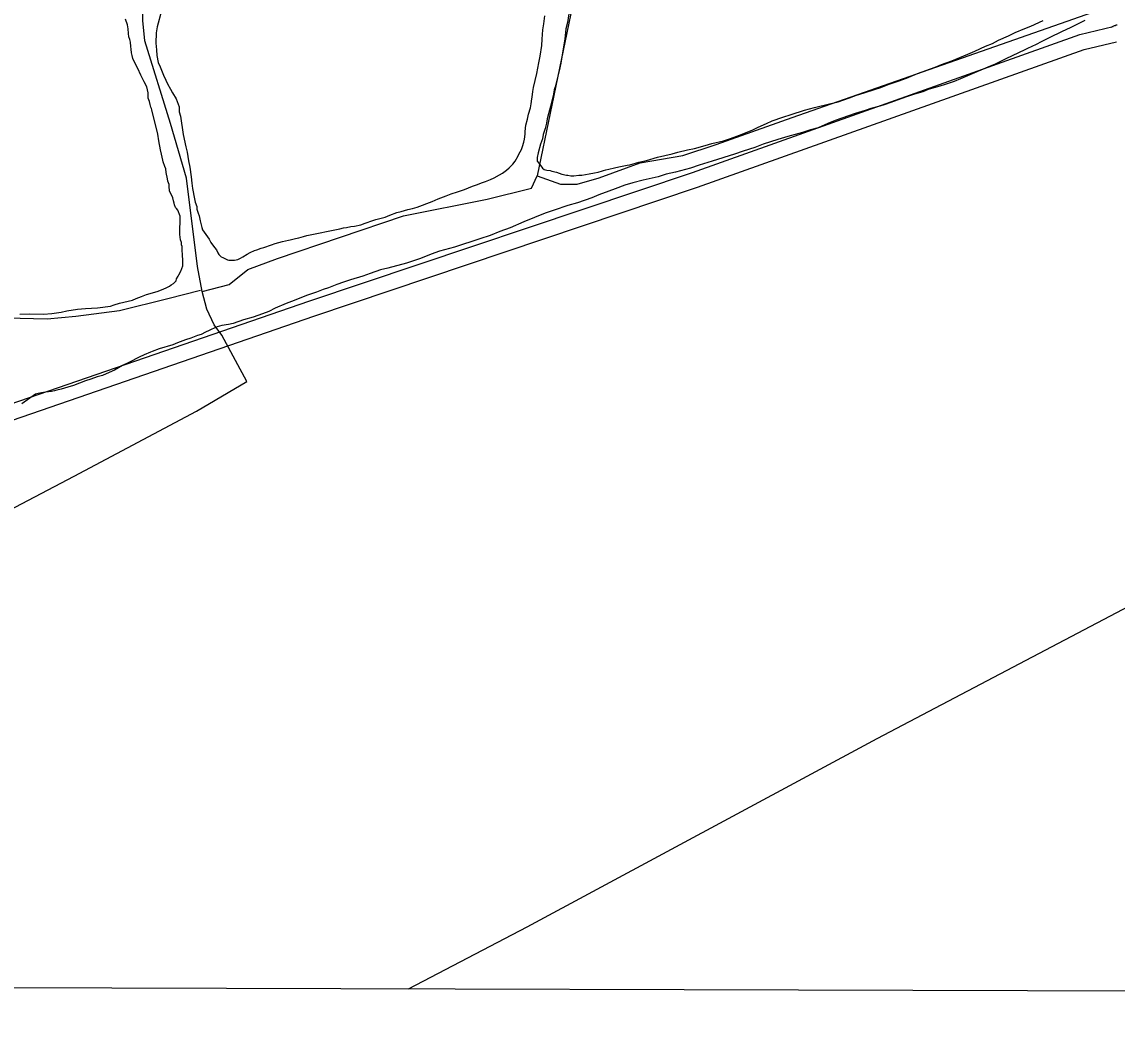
# Model space of a CAD drawing. Extents: x 3161564 to 3199464, y 849354 to 874788.
# Drawn here: x 3172800 to 3174897, y 854733 to 856650 of the extents above; entities that cross this region are included whole.
import ezdxf

# ---------------------------------------------------------------- set-up
doc = ezdxf.new("R2010")
doc.units = 0
for name, color, linetype in [('V-GRID-FRAM', 7, 'Continuous'), ('V-ROAD-CNTR', 7, 'Continuous'), ('V-SITE-VEGE', 7, 'Continuous'), ('V-TOPO-SHOR', 7, 'Continuous')]:
    doc.layers.add(name, color=color, linetype=linetype)

msp = doc.modelspace()

# ---------------------------------------------------------------- linework, layer by layer
at = {"layer": 'V-GRID-FRAM'}
msp.add_lwpolyline([(3165819.2, 873007.6), (3197186.7, 872920.9), (3197144.3, 854733.3), (3165761, 854820), (3165819.2, 873007.6)], dxfattribs=at)
at = {"layer": 'V-ROAD-CNTR'}
for points in [[(3174885, 856639.5), (3174886, 856640.1), (3174887.3, 856640.8), (3174888.5, 856641.5), (3174889.7, 856642), (3174890.9, 856642.5), (3174892, 856643), (3174893.2, 856643.4), (3174895.3, 856644.1), (3174897.4, 856644.7)], [(3169919, 854915.8), (3170805.6, 855227.2), (3171746.5, 855550.4), (3171798.6, 855568.9), (3171838.3, 855576.4), (3171860.8, 855595.9), (3171902.5, 855612.7), (3172555.3, 855841.3), (3173349.5, 856115.3), (3174084.3, 856361.9), (3174825.7, 856626), (3174889.3, 856641.3)], [(3169928.9, 854887.5), (3170815.4, 855198.9), (3171756.4, 855522.1), (3171806.5, 855539.9), (3171851.7, 855548.5), (3171876.7, 855569.9), (3171913.1, 855584.6), (3172565.2, 855813), (3173359.2, 856086.9), (3174094.1, 856333.6), (3174834.3, 856597.2), (3174896.3, 856612.1)]]:
    msp.add_lwpolyline(points, dxfattribs=at)
for points in [[(3176879.1, 855651.9), (3176902.3, 855659.1), (3176934.1, 855667), (3176983.4, 855657.7), (3177040.7, 855639.1), (3177110.5, 855613.6), (3177170.6, 855601.8), (3177236.8, 855586.9), (3177274.8, 855573.5), (3177317.4, 855579.8), (3177362.6, 855595.7), (3177412, 855643.1), (3177451.7, 855679.2), (3177476.7, 855705.8), (3177478.3, 855737), (3177464.2, 855782.3), (3177430.8, 855833.4), (3177373, 855887.8), (3177287.8, 855954.8), (3177219.8, 855998.4), (3177153, 856039.4), (3177089.3, 856079.2), (3177023.4, 856134.3), (3176966.6, 856207.9), (3176895.2, 856290.1), (3176782.2, 856425.1), (3176693.2, 856545.3), (3176615.2, 856622.6), (3176543.9, 856726.5), (3176474.4, 856784.2), (3176414.4, 856823.6), (3176395.9, 856828), (3176350.8, 856806.2), (3176279.1, 856754.7), (3176211.6, 856707.4), (3176172.3, 856696.1), (3176141.1, 856702), (3176111.7, 856719.6), (3176032.6, 856777.4), (3175933.6, 856857.4), (3175839, 856930.3), (3175807.1, 856951.5), (3175770.1, 856958.7), (3175787.1, 856991.4), (3175795.1, 857040.7), (3175799.5, 857113.7), (3175810.8, 857206.9), (3175813.7, 857287.4), (3175807.8, 857386.8), (3175805.7, 857497.9), (3175801.9, 857543.6), (3175783.5, 857620.5), (3175760.2, 857716.1), (3175755.3, 857765.5), (3175754.5, 857815.6), (3175751.7, 857884.3), (3175756.3, 858015.5), (3175754.9, 858158.6), (3175753.1, 858270.8), (3175748.6, 858321.7), (3175736.5, 858372), (3175677.2, 858555.5), (3175602.2, 858747.1), (3175558.2, 858866.9), (3175502.5, 858986.2), (3175436.3, 859092.6), (3175371.2, 859185.1), (3175300.7, 859261.6), (3175219.1, 859367.2), (3175166.2, 859443.7), (3175175.3, 859507.1), (3175222, 859537.9), (3175285.3, 859568.3), (3175321.2, 859607.5), (3175310.3, 859667.2), (3175262.4, 859798.6), (3175224.6, 859877.9), (3175174.7, 859982), (3175144.8, 860115.4), (3175122.6, 860284.8), (3175088.4, 860568.6), (3175086.3, 860704.5), (3175072.2, 860854.5), (3175052.5, 860999.9), (3175047.5, 861166.8), (3175053.2, 861343.7), (3175066.7, 861550.4), (3175065.5, 861662.5), (3175040.2, 861767.8), (3175017.8, 861884.2), (3175008.4, 862033.9), (3174979.6, 862160.3), (3174952.1, 862274.6), (3174921.6, 862422.8), (3174897, 862525.5), (3174861.7, 862663.2), (3174841.1, 862738)], [(3174399.9, 857841.7), (3174296.9, 857801.4), (3174229.2, 857773.6), (3174127.5, 857719.2), (3174052.2, 857685.1), (3173961.2, 857632.7), (3173863.1, 857577.3), (3173775.7, 857514.5), (3173667.4, 857438.2), (3173583.5, 857382.2), (3173466.3, 857293.8), (3173326.4, 857196.8), (3173208.2, 857103.9), (3173124.9, 857039.7), (3173062.4, 856997.7), (3173002.9, 856961.4), (3172942.7, 856940.3), (3172702.8, 856854.8), (3172485.5, 856781), (3172303, 856726.4), (3172035.6, 856644.2), (3171830.5, 856588.8), (3171569.6, 856517.3), (3171437, 856474.5), (3171336.5, 856417.2), (3171269.5, 856387.4), (3171165, 856328.6), (3171074.1, 856263.7), (3171010.5, 856202.1), (3170960, 856128.2), (3170908.2, 856036.2), (3170872.3, 855999.8), (3170841.7, 855977.7), (3170780.3, 855922.5), (3170678.8, 855863.9), (3170336.9, 855673.9), (3170028.9, 855496.6), (3169695.4, 855304.9), (3169594.2, 855246.1), (3169533.3, 855211.9), (3169509.6, 855185.9), (3169432.6, 855099.9), (3169242, 854873.8), (3169195.1, 854813.1)]]:
    msp.add_spline(points, degree=3, dxfattribs=at)
at = {"layer": 'V-SITE-VEGE'}
for points in [[(3173067.6, 856671.4), (3173059.3, 856640.3), (3173057.1, 856629.1), (3173056.8, 856609.1), (3173058, 856596.4), (3173058.8, 856585.6), (3173061.5, 856572.4), (3173064.8, 856564), (3173069.1, 856554.7), (3173071.4, 856548.3), (3173075.6, 856538.5), (3173078.9, 856531.6), (3173085.1, 856521.2), (3173088.9, 856514.3), (3173095.5, 856503), (3173097.9, 856497.6), (3173099.8, 856492.6), (3173101.2, 856487.7), (3173101.5, 856478), (3173104.3, 856469.6), (3173109, 856434.4), (3173114, 856410.9), (3173116.8, 856400.6), (3173119.4, 856383.9), (3173121.7, 856372.2), (3173124.3, 856353.6), (3173125.6, 856341.3), (3173126.9, 856331.1), (3173130.9, 856311), (3173132.3, 856305.1), (3173135.1, 856296.7), (3173135.5, 856291.8), (3173137.8, 856284), (3173139.6, 856278.6), (3173141.4, 856269.3), (3173144.7, 856256.5), (3173146, 856252.1), (3173152.7, 856243.2), (3173158.9, 856233.8), (3173162.2, 856227.9), (3173168.9, 856218), (3173173.2, 856213.6), (3173175.6, 856207.7), (3173177.5, 856204.7), (3173181.8, 856200.2), (3173185.2, 856199.2), (3173191.5, 856195.7), (3173193.9, 856194.7), (3173196.8, 856194.1), (3173207.1, 856194), (3173210.5, 856194.4), (3173213.9, 856195.3), (3173218.9, 856197.7), (3173223.3, 856200.5), (3173231.7, 856205.3), (3173237.1, 856208.6), (3173245.5, 856212.4), (3173249.9, 856213.8), (3173258.3, 856217), (3173263.7, 856218.4), (3173278.4, 856223), (3173285.3, 856225.9), (3173299, 856229.5), (3173310.8, 856232.3), (3173314.2, 856232.7), (3173324, 856235.5), (3173330.4, 856236.8), (3173339.7, 856239.1), (3173346.1, 856241), (3173408.8, 856254.1)], [(3173847.3, 856665.2), (3173844.6, 856648.7), (3173842, 856637), (3173839.7, 856617.5), (3173837.5, 856602.4), (3173834.2, 856582.4), (3173832.1, 856570.7), (3173828.9, 856556.1), (3173826.8, 856548.9), (3173825.2, 856541.1), (3173823.7, 856535.7), (3173821.1, 856526), (3173819.5, 856519.7), (3173817.9, 856511.4), (3173814.8, 856498.8), (3173812.6, 856488), (3173808.5, 856474), (3173805.9, 856464.7), (3173804.8, 856456.4), (3173802.2, 856446.2), (3173798.5, 856434.6), (3173796.9, 856426.3), (3173792.9, 856416.1), (3173788.7, 856399.6), (3173787.1, 856390.3), (3173787, 856383.5), (3173790.3, 856379.5), (3173797, 856369.7), (3173800.4, 856367.6), (3173805.2, 856366.1), (3173811.6, 856365.5), (3173814.9, 856364), (3173823.7, 856362.4), (3173833.9, 856358.8), (3173843.1, 856356.7), (3173845.6, 856356.6), (3173851.4, 856355.6), (3173857.3, 856355.5), (3173866.6, 856356.3), (3173872.4, 856356.7), (3173886.7, 856359.4), (3173896.9, 856361.1), (3173903.8, 856362.5)], [(3173062.5, 856422.5), (3173060.7, 856435.2), (3173056.1, 856453.3), (3173050.2, 856475.9), (3173049.3, 856481.8), (3173048.4, 856484.2), (3173046.9, 856486.7), (3173045.6, 856492.1), (3173044.7, 856497.5), (3173042.3, 856503.9), (3173041.9, 856505.8), (3173042, 856514.1), (3173039.3, 856525.4), (3173034.6, 856535.2), (3173027.9, 856548.1), (3173022.3, 856560.8), (3173016.1, 856572.7), (3173012.8, 856580), (3173011.5, 856585.9), (3173010.1, 856590.8), (3173009.7, 856597.7), (3173008.8, 856603.1), (3173008.5, 856611.4), (3173007.1, 856616.3), (3173005.2, 856621.7), (3173004.4, 856627.6), (3173003.5, 856636.8), (3173002.7, 856644.2), (3172999, 856655)], [(3173408.8, 856254.1), (3173416.1, 856255.9), (3173422, 856256.3), (3173430.3, 856258.1), (3173437.2, 856259), (3173449, 856261.7), (3173457.3, 856265), (3173472.5, 856270.1), (3173477.9, 856271.5), (3173495.6, 856276.5), (3173504.9, 856279.8), (3173518.2, 856285), (3173526.5, 856287.3), (3173539.3, 856290.9), (3173548.1, 856292.8), (3173557.4, 856295.5), (3173585.9, 856306.3), (3173597.2, 856311), (3173612.5, 856317.1), (3173622.3, 856320.8), (3173634.6, 856325), (3173647.4, 856329.2), (3173663.1, 856335.3), (3173671, 856338.1), (3173682.3, 856342.8), (3173687.7, 856344.6), (3173697.5, 856348.4), (3173704.4, 856351.7), (3173714.7, 856357.4), (3173720.2, 856360.7), (3173728.1, 856365.9), (3173733.5, 856370.7), (3173740.5, 856377.4), (3173745, 856383.2), (3173750.5, 856393.4), (3173752, 856396.8), (3173756.6, 856405.5), (3173758.6, 856411.3), (3173761.2, 856419.6), (3173762.7, 856425.4), (3173763.9, 856435.1), (3173764, 856440.5), (3173765.2, 856452.2), (3173768.3, 856463.9), (3173770.4, 856473.1), (3173774, 856485.3), (3173775.6, 856493.1), (3173776.7, 856502.8), (3173777.3, 856506.2), (3173778.4, 856516.5), (3173779.5, 856524.7), (3173786.3, 856551.5), (3173790.1, 856571.4), (3173792.3, 856584.1), (3173795.5, 856604.6), (3173796.2, 856616.7), (3173798, 856634.8), (3173799.6, 856646), (3173801.4, 856661.6)], [(3173903.8, 856362.5), (3173911.6, 856364.8), (3173913.6, 856365.7), (3173918.5, 856367.1), (3173923.9, 856368), (3173935.2, 856370.8), (3173943.5, 856372.6), (3173959.2, 856375.7), (3173964.1, 856376.6), (3173981.3, 856381.2), (3173996, 856384.9), (3174017.1, 856390.9), (3174045.5, 856397.2), (3174056.3, 856400.5), (3174074.9, 856405), (3174088.2, 856407.8), (3174108.3, 856413.3), (3174121.5, 856417.4), (3174143.6, 856422.4), (3174156.8, 856426.6), (3174174.5, 856433.2), (3174180.4, 856436), (3174198.6, 856443), (3174209.9, 856448.2), (3174225.7, 856455.7), (3174237, 856460.4), (3174257.1, 856467.4), (3174272.9, 856473), (3174298.9, 856480.9), (3174318, 856485.9), (3174346.4, 856493.3), (3174363.1, 856496.9), (3174384.7, 856504.4), (3174398, 856509.5), (3174412.7, 856514.1), (3174432.8, 856520.6), (3174445.1, 856524.3), (3174458.9, 856530), (3174480, 856536.9), (3174493.8, 856542.6), (3174514.9, 856551), (3174548.8, 856563.6), (3174561.1, 856568.3), (3174580.7, 856575.3), (3174611.2, 856588), (3174625, 856594.1), (3174645.2, 856603.5), (3174658.5, 856608.7), (3174670.3, 856614.8), (3174689.5, 856623.3), (3174702.3, 856629.4), (3174720.5, 856637.4), (3174731.8, 856642.1), (3174755.9, 856652.5)], [(3174835.5, 856652.6), (3174825.1, 856647.4), (3174818.7, 856644.6), (3174812.3, 856641.3), (3174808.4, 856639.4), (3174799, 856635.1), (3174791.7, 856631.4), (3174767, 856619.6), (3174751.8, 856612), (3174741.9, 856606.8), (3174725.7, 856599.2), (3174720.7, 856596.4), (3174684.3, 856579.4), (3174663.6, 856569), (3174649.4, 856563.4), (3174615.5, 856548.8), (3174597.3, 856541.3), (3174585.5, 856536.2), (3174566.3, 856529.6), (3174553.5, 856525.5), (3174535.4, 856520.4), (3174525.1, 856516.2), (3174509.4, 856511.6), (3174497.6, 856507.8), (3174483.3, 856502.7), (3174471, 856498), (3174452.9, 856492), (3174442.6, 856488.7), (3174425.9, 856484.1)], [(3174425.9, 856484.1), (3174414.6, 856480.4), (3174395.4, 856474.4), (3174357.1, 856461.4), (3174343.4, 856455.2), (3174324.7, 856447.3), (3174310, 856443.1), (3174294.7, 856438.5), (3174266.8, 856430.6), (3174247.6, 856425.1), (3174219.7, 856415.8), (3174203.4, 856409.7), (3174181.3, 856402.8), (3174164.6, 856396.7), (3174121.9, 856383.7), (3174096.9, 856375.9), (3174080.2, 856370.3), (3174051.8, 856362.5), (3174034.1, 856358.4), (3174018.4, 856353.7), (3173990, 856346.9), (3173970.3, 856341.8), (3173954.6, 856337.2), (3173936, 856330.7), (3173924.2, 856326), (3173905, 856319), (3173891.2, 856312.9), (3173864.2, 856303.6), (3173845.6, 856298.5), (3173819.6, 856289.7), (3173802.4, 856284.1), (3173761.6, 856267.2), (3173735, 856255.9), (3173715.4, 856248.9), (3173696.7, 856241.4), (3173677, 856234.4), (3173628.4, 856218.7), (3173600, 856210.8), (3173583.8, 856205.2), (3173563.6, 856197.3), (3173536.6, 856188.4), (3173500.8, 856178.8), (3173486.6, 856175.1), (3173467.4, 856168.6), (3173453.2, 856163), (3173429.6, 856156.5), (3173415.9, 856151.9), (3173403.6, 856147.2), (3173387.4, 856140.6), (3173377, 856137.4), (3173364.3, 856132.7), (3173345.1, 856126.2), (3173321.5, 856116.8), (3173306.3, 856111.2), (3173285.1, 856101.8), (3173272.8, 856095.7), (3173261, 856091), (3173242.9, 856085), (3173224.7, 856079.4), (3173205.1, 856072.9), (3173195.7, 856070.6), (3173183, 856068.9), (3173174.2, 856066.1), (3173162.4, 856061.4), (3173158.9, 856059.5), (3173152, 856056.2), (3173143.7, 856051.5), (3173136.8, 856049.6), (3173124, 856044.5), (3173113.7, 856041.2), (3173098, 856035.6), (3173089.6, 856031.9), (3173063.1, 856024), (3173049.9, 856019.3), (3173046.4, 856017.9), (3173034.6, 856012.7), (3173024.8, 856008), (3173006.5, 855998.6), (3172993.2, 855992), (3172977.5, 855983.4), (3172967.6, 855978.7), (3172954.4, 855973.1), (3172944.5, 855970.8), (3172932.3, 855966.1), (3172922, 855962.9), (3172898.9, 855954), (3172888.5, 855950.7), (3172882.2, 855948.9), (3172875.3, 855947.1), (3172867, 855945.2), (3172863, 855943.8), (3172857.2, 855942.5), (3172851.3, 855941.6), (3172842, 855940.8), (3172838.1, 855939.9), (3172834.6, 855939.4), (3172831.7, 855938.5), (3172826.3, 855937.6), (3172800.1, 855919)], [(3172796.6, 856090.5), (3172814.2, 856091.1), (3172841.6, 856090.7), (3172857.7, 856091.9), (3172875.3, 856094), (3172886.6, 856096.8), (3172906.7, 856099.9), (3172921.8, 856101.1), (3172945.3, 856102.6), (3172969.8, 856105.6), (3172977.1, 856108.4), (3172986.9, 856111.7), (3173011.9, 856117.6), (3173018.8, 856120.4), (3173029.1, 856124.2), (3173039, 856128.4), (3173059.6, 856133.9), (3173070.9, 856138.1), (3173077.8, 856141.4), (3173082.7, 856144.3), (3173086.2, 856146.7), (3173090.6, 856149.5), (3173095.6, 856154.3), (3173096.6, 856158.2), (3173099.6, 856163), (3173100.7, 856166), (3173104.7, 856172.7), (3173106.7, 856177.6), (3173108.3, 856182.9), (3173108.5, 856195.6), (3173108.1, 856201.5), (3173106.9, 856215.7), (3173106.9, 856220.1), (3173106, 856223), (3173106.1, 856225.9), (3173105.6, 856227.9), (3173104.2, 856232.8), (3173102.9, 856243.1), (3173103.5, 856278.2), (3173098.8, 856289.5), (3173096.4, 856292.5), (3173094.5, 856294.5), (3173092.2, 856299.9), (3173091.7, 856303.3), (3173090.8, 856307.7), (3173089, 856313.1), (3173082.8, 856326.9), (3173082.5, 856334.7), (3173082.1, 856338.6), (3173079.7, 856345), (3173078.8, 856349.4), (3173076.6, 856361.7), (3173075.7, 856368.5), (3173074.3, 856372.9), (3173071.1, 856381.8), (3173070.1, 856385.2), (3173067.9, 856396.5), (3173065.6, 856405.3), (3173062.5, 856422.5)]]:
    msp.add_lwpolyline(points, dxfattribs=at)
at = {"layer": 'V-TOPO-SHOR'}
for points in [[(3173944.9, 857124.3), (3173861.4, 856715.7), (3173786.8, 856355.1), (3173831.2, 856339.1), (3173863.2, 856339.1), (3173905.8, 856351.5), (3173984, 856380), (3174065.7, 856394.2), (3174129.6, 856415.5), (3174275.3, 856467), (3174863.3, 856673.1), (3174886.3, 856696.1), (3174889.9, 856710.4), (3174884.6, 856726.3), (3174754.9, 856962.6), (3174529.3, 857351.6), (3174287.7, 857772.6)], [(3172081.5, 855347), (3172223.6, 855425.2), (3172900.4, 855780.4), (3173134.9, 855904.8), (3173230.8, 855961.6), (3173182.8, 856050.4), (3173168.6, 856070), (3173154.4, 856100.2), (3173145.5, 856133.9), (3173136.6, 856181.9), (3173115.3, 856350.6), (3173085.1, 856455.5), (3173035.4, 856613.5), (3173031.8, 856652.6), (3173031.8, 856686.4), (3173022.9, 856698.8), (3173014.1, 856704.1), (3172907.5, 856709.5), (3172838.2, 856705.9), (3172779.6, 856697), (3172756.5, 856677.5), (3172705, 856658)], [(3173145.5, 856133.9), (3173197, 856147.3), (3173232.6, 856175.7), (3173289.4, 856197), (3173531, 856278.7), (3173690.9, 856310.7), (3173776.1, 856332), (3173786.8, 856355.1)], [(3172692.5, 856085.1), (3172848.9, 856081.5), (3172903.9, 856086.9), (3172987.4, 856097.5), (3173079.8, 856120.6), (3173142, 856136.6)], [(3175382, 855776.9), (3175032, 855590.4), (3174436.9, 855277.7), (3173767.2, 854917.1), (3173539.9, 854798.1)]]:
    msp.add_lwpolyline(points, dxfattribs=at)

doc.saveas('drawing.dxf')
